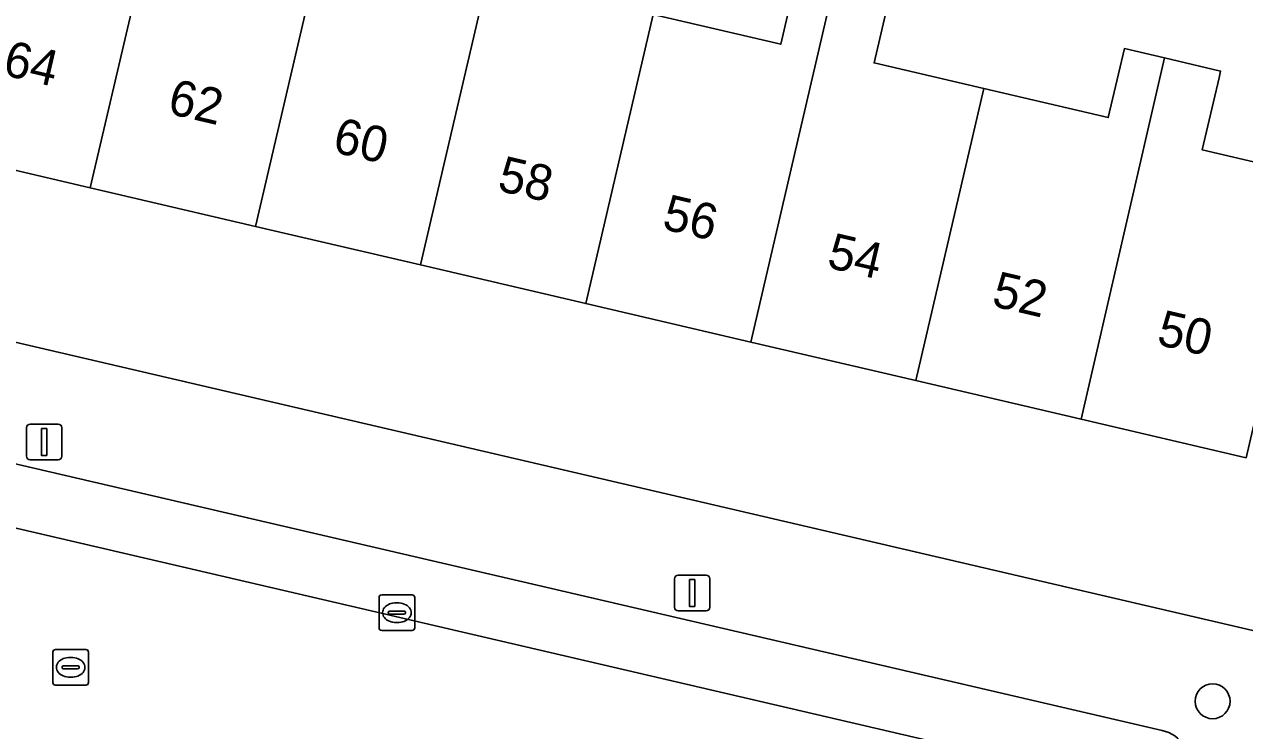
# Model space of a CAD drawing. Extents: x 163683 to 164494, y 382709 to 383872.
# Drawn here: x 163855.9 to 163890.12, y 383348.19 to 383367.98 of the extents above; entities that cross this region are included whole.
import ezdxf

# ---------------------------------------------------------------- set-up
doc = ezdxf.new("R2010")
doc.units = 0
for name, color, linetype in [('IMGEO_Boom', 7, 'Continuous'), ('IMGEO_Erf', 7, 'Continuous'), ('IMGEO_Kolk', 7, 'Continuous'), ('IMGEO_Lichtmast', 7, 'Continuous'), ('IMGEO_Pand', 7, 'Continuous'), ('IMGEO_Pand_nummerreeks', 7, 'Continuous'), ('IMGEO_Parkeervlak_open', 7, 'Continuous'), ('IMGEO_Rijbaan_lokaal_open', 7, 'Continuous'), ('IMGEO_Rioolput', 7, 'Continuous'), ('IMGEO_Voetpad_open', 7, 'Continuous')]:
    doc.layers.add(name, color=color, linetype=linetype)

msp = doc.modelspace()

# ---------------------------------------------------------------- linework, layer by layer
at = {"layer": 'IMGEO_Boom'}
msp.add_circle((163889.22, 383349.009), 0.489, dxfattribs=at)
at = {"layer": 'IMGEO_Erf'}
for points in [[(163842.87, 383362.042), (163894.598, 383350.001), (163899.567, 383371.61)], [(163873.53, 383368.256), (163877.112, 383367.419), (163877.584, 383369.44)], [(163880.181, 383368.834), (163879.729, 383366.898), (163882.809, 383366.179), (163886.295, 383365.366), (163886.746, 383367.298), (163887.869, 383367.036), (163889.444, 383366.669), (163889.4, 383366.48), (163888.929, 383364.459), (163892.005, 383363.742)], [(163890.16, 383355.832), (163885.53, 383356.913), (163880.9, 383357.994), (163876.27, 383359.075), (163871.64, 383360.155), (163867.009, 383361.237), (163862.38, 383362.317), (163857.749, 383363.398), (163853.12, 383364.479)]]:
    msp.add_lwpolyline(points, dxfattribs=at)
at = {"layer": 'IMGEO_Kolk'}
for p, q in [((163865.92, 383351.991), (163866.772, 383351.991)), ((163865.845, 383351.065), (163865.845, 383351.917)), ((163866.333, 383351.771), (163866.358, 383351.771)), ((163866.846, 383351.917), (163866.846, 383351.065)), ((163866.104, 383351.485), (163866.104, 383351.497)), ((163866.542, 383351.448), (163866.144, 383351.448)), ((163866.147, 383351.534), (163866.545, 383351.534)), ((163866.588, 383351.497), (163866.588, 383351.485)), ((163866.772, 383350.991), (163865.92, 383350.991)), ((163866.356, 383351.211), (163866.331, 383351.211))]:
    msp.add_line(p, q, dxfattribs=at)
for points in [[(163865.92, 383351.991), (163866.772, 383351.991)], [(163865.845, 383351.065), (163865.845, 383351.917)], [(163866.846, 383351.917), (163866.846, 383351.065)], [(163866.772, 383350.991), (163865.92, 383350.991)]]:
    msp.add_lwpolyline(points, dxfattribs=at)
for centre, radius, start, end in [((163865.922, 383351.915), 0.0765, 91.552, 178.448), ((163865.922, 383351.915), 0.0765, 91.552, 178.448), ((163866.77, 383351.915), 0.0765, 1.552, 88.448), ((163866.77, 383351.915), 0.0765, 1.552, 88.448), ((163866.144, 383351.494), 0.0403, 85.8775, 175.7526), ((163866.141, 383351.484), 0.0366, 178.938, 274.7102), ((163866.545, 383351.491), 0.043, 264.8664, 352.4533), ((163866.549, 383351.496), 0.0386, 1.7309, 96.639), ((163865.922, 383351.067), 0.0765, 181.552, 268.448), ((163865.922, 383351.067), 0.0765, 181.552, 268.448), ((163866.77, 383351.067), 0.0765, 271.552, 358.448), ((163866.77, 383351.067), 0.0765, 271.552, 358.448)]:
    msp.add_arc(centre, radius, start, end, dxfattribs=at)
for centre, major_axis, ratio, start_param, end_param in [((163866.332, 383351.491), (-0.387, 0.002), 0.722429, 4.712389, 7.853982), ((163866.357, 383351.491), (-0.39, 0.002), 0.717154, 1.570796, 4.712389)]:
    msp.add_ellipse(centre, major_axis=major_axis, ratio=ratio, start_param=start_param, end_param=end_param, dxfattribs=at)
at = {"layer": 'IMGEO_Lichtmast'}
for p, q in [((163856.06, 383356.775), (163856.85, 383356.775)), ((163856.85, 383356.775), (163856.06, 383356.775)), ((163855.96, 383355.875), (163855.96, 383356.675)), ((163855.96, 383356.675), (163855.96, 383355.875)), ((163856.95, 383356.675), (163856.95, 383355.875)), ((163856.95, 383355.875), (163856.95, 383356.675)), ((163856.85, 383355.775), (163856.06, 383355.775)), ((163856.06, 383355.775), (163856.85, 383355.775)), ((163874.131, 383351.641), (163874.131, 383352.441)), ((163874.131, 383352.441), (163874.131, 383351.641)), ((163874.231, 383352.541), (163875.021, 383352.541)), ((163875.021, 383352.541), (163874.231, 383352.541)), ((163875.121, 383352.441), (163875.121, 383351.641)), ((163875.121, 383351.641), (163875.121, 383352.441)), ((163875.021, 383351.541), (163874.231, 383351.541)), ((163874.231, 383351.541), (163875.021, 383351.541))]:
    msp.add_line(p, q, dxfattribs=at)
for points in [[(163856.38, 383356.65), (163856.53, 383356.65), (163856.53, 383355.9), (163856.38, 383355.9), (163856.38, 383356.65)], [(163874.551, 383352.416), (163874.701, 383352.416), (163874.701, 383351.666), (163874.551, 383351.666), (163874.551, 383352.416)]]:
    msp.add_lwpolyline(points, dxfattribs=at)
for centre, start, end in [((163856.06, 383356.675), 90, 180), ((163856.06, 383356.675), 90, 180), ((163856.85, 383356.675), 0, 90), ((163856.85, 383356.675), 360, 90), ((163856.06, 383355.875), 180, 270), ((163856.06, 383355.875), 180, 270), ((163856.85, 383355.875), 270, 0), ((163856.85, 383355.875), 270, 0), ((163874.231, 383352.441), 90, 180), ((163874.231, 383352.441), 90, 180), ((163875.021, 383352.441), 0, 90), ((163875.021, 383352.441), 360, 90), ((163874.231, 383351.641), 180, 270), ((163874.231, 383351.641), 180, 270), ((163875.021, 383351.641), 270, 0), ((163875.021, 383351.641), 270, 0)]:
    msp.add_arc(centre, 0.1, start, end, dxfattribs=at)
at = {"layer": 'IMGEO_Pand'}
for points in [[(163857.749, 383363.398), (163860.116, 383373.536), (163859.036, 383373.788), (163858.542, 383371.673), (163854.992, 383372.501), (163853.12, 383364.479)], [(163864.258, 383370.366), (163861.273, 383371.063), (163861.752, 383373.114), (163860.306, 383373.492), (163860.116, 383373.536), (163857.749, 383363.398), (163862.38, 383362.317)], [(163862.38, 383362.317), (163867.009, 383361.237), (163869.363, 383371.328), (163868.327, 383371.57), (163867.85, 383369.527), (163864.258, 383370.366)], [(163873.53, 383368.256), (163870.442, 383368.977), (163870.907, 383370.968), (163869.363, 383371.328), (163867.009, 383361.237), (163871.64, 383360.155)], [(163873.53, 383368.256), (163871.64, 383360.155), (163876.27, 383359.075), (163878.631, 383369.196), (163877.584, 383369.44), (163877.112, 383367.419)], [(163880.9, 383357.994), (163882.809, 383366.179), (163879.729, 383366.898), (163880.181, 383368.834), (163878.631, 383369.196), (163876.27, 383359.075)], [(163880.9, 383357.994), (163885.53, 383356.913), (163887.869, 383367.036), (163886.746, 383367.298), (163886.295, 383365.366), (163882.809, 383366.179)], [(163892.005, 383363.742), (163888.929, 383364.459), (163889.4, 383366.48), (163889.444, 383366.669), (163887.869, 383367.036), (163885.53, 383356.913), (163890.16, 383355.832)]]:
    msp.add_lwpolyline(points, close=True, dxfattribs=at)
at = {"layer": 'IMGEO_Parkeervlak_open'}
for points in [[(163887.806, 383348.187), (163816.003, 383364.868)], [(163813.016, 383363.779), (163890.075, 383345.852)]]:
    msp.add_lwpolyline(points, dxfattribs=at)
msp.add_arc((163887.632, 383347.289), 0.915, 30.4119, 79.0433, dxfattribs=at)
at = {"layer": 'IMGEO_Rijbaan_lokaal_open'}
msp.add_lwpolyline([(163891.307, 383345.538), (163890.343, 383345.775), (163890.075, 383345.852), (163813.016, 383363.779), (163811.969, 383364.028)], dxfattribs=at)
at = {"layer": 'IMGEO_Rioolput'}
for p, q in [((163856.697, 383349.533), (163856.697, 383350.385)), ((163856.772, 383350.459), (163857.624, 383350.459)), ((163857.185, 383350.239), (163857.21, 383350.239)), ((163857.698, 383350.385), (163857.698, 383349.533)), ((163856.956, 383349.953), (163856.956, 383349.965)), ((163857.394, 383349.916), (163856.996, 383349.916)), ((163856.999, 383350.002), (163857.397, 383350.002)), ((163857.44, 383349.965), (163857.44, 383349.953)), ((163857.208, 383349.679), (163857.183, 383349.679)), ((163857.624, 383349.459), (163856.772, 383349.459))]:
    msp.add_line(p, q, dxfattribs=at)
for points in [[(163856.697, 383349.533), (163856.697, 383350.385)], [(163856.772, 383350.459), (163857.624, 383350.459)], [(163857.698, 383350.385), (163857.698, 383349.533)], [(163857.624, 383349.459), (163856.772, 383349.459)]]:
    msp.add_lwpolyline(points, dxfattribs=at)
for centre, radius, start, end in [((163856.774, 383350.383), 0.0765, 91.552, 178.448), ((163856.774, 383350.383), 0.0765, 91.552, 178.448), ((163857.622, 383350.383), 0.0765, 1.552, 88.448), ((163857.622, 383350.383), 0.0765, 1.552, 88.448), ((163856.996, 383349.962), 0.0403, 85.8775, 175.7526), ((163856.993, 383349.952), 0.0366, 178.938, 274.7102), ((163857.397, 383349.959), 0.043, 264.8664, 352.4533), ((163857.401, 383349.964), 0.0386, 1.7309, 96.639), ((163856.774, 383349.535), 0.0765, 181.552, 268.448), ((163856.774, 383349.535), 0.0765, 181.552, 268.448), ((163857.622, 383349.535), 0.0765, 271.552, 358.448), ((163857.622, 383349.535), 0.0765, 271.552, 358.448)]:
    msp.add_arc(centre, radius, start, end, dxfattribs=at)
for centre, major_axis, ratio, start_param, end_param in [((163857.184, 383349.959), (-0.387, 0.002), 0.722429, 4.712389, 7.853982), ((163857.209, 383349.959), (-0.39, 0.002), 0.717154, 1.570796, 4.712389)]:
    msp.add_ellipse(centre, major_axis=major_axis, ratio=ratio, start_param=start_param, end_param=end_param, dxfattribs=at)
at = {"layer": 'IMGEO_Voetpad_open'}
for points in [[(163816.003, 383364.868), (163887.806, 383348.187)], [(163898.523, 383350.105), (163894.598, 383350.001), (163842.87, 383362.042)]]:
    msp.add_lwpolyline(points, dxfattribs=at)
msp.add_arc((163887.632, 383347.289), 0.915, 30.4119, 79.0433, dxfattribs=at)

# ---------------------------------------------------------------- texts
at = {"layer": 'IMGEO_Pand_nummerreeks'}
for s, rotation, p in [('64', 346.8602, (163855.262, 383366.567)), ('62', 346.8602, (163859.882, 383365.489)), ('62', 346.8621, (163859.883, 383365.488)), ('60', 346.8602, (163864.509, 383364.408)), ('58', 346.8602, (163869.131, 383363.329)), ('56', 346.8602, (163873.75, 383362.251)), ('54', 346.8602, (163878.372, 383361.172)), ('52', 346.8602, (163882.992, 383360.094)), ('50', 346.8621, (163887.62, 383359.012))]:
    msp.add_text(s, height=1, rotation=rotation, dxfattribs=at).set_placement(p)

doc.saveas('drawing.dxf')
